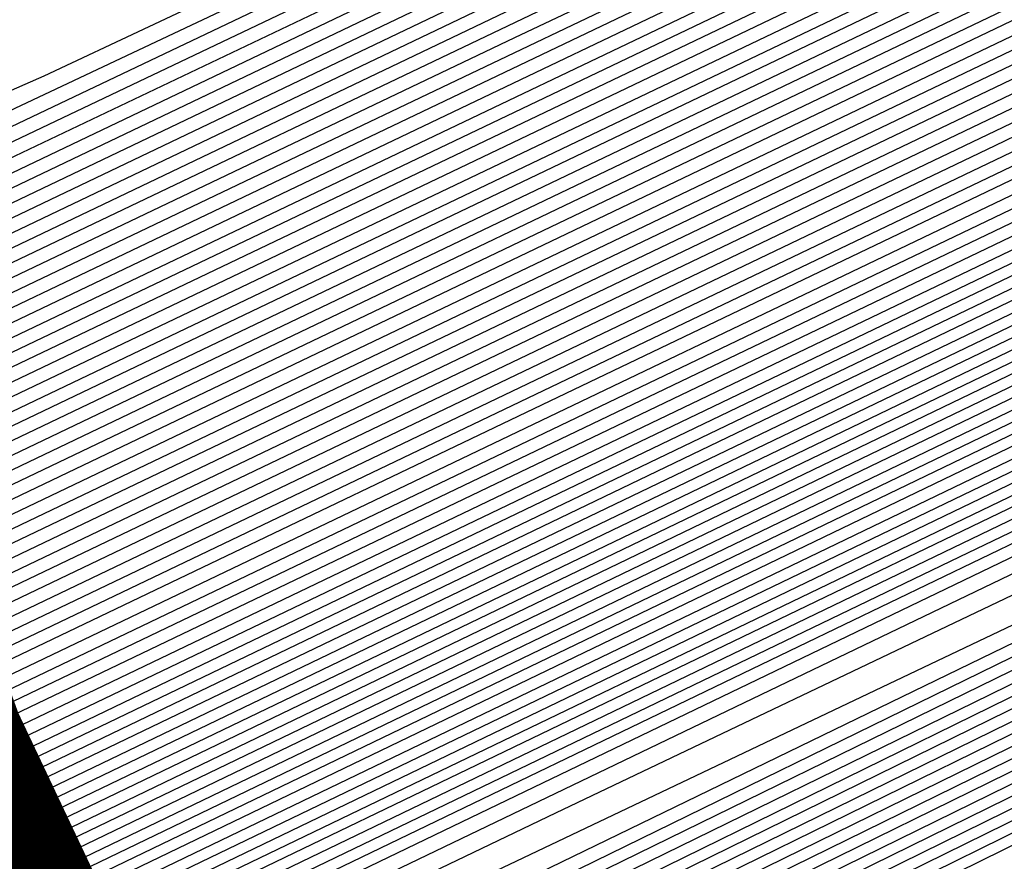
# Model space of a CAD drawing. Extents: x 3249832 to 3255657, y 13789405 to 13793316.
# Tile 323 of 656: x 3254708.03 to 3254709.3, y 13790584.81 to 13790585.9. Entities that reach past the tile are written whole.
import ezdxf

# ---------------------------------------------------------------- set-up
doc = ezdxf.new("R2010")
doc.units = 0
doc.header["$LTSCALE"] = 100
doc.header["$MEASUREMENT"] = 0
for name, color, linetype in [('GRATIO_CON', 10, 'CONTINUOUS'), ('GRATIO_ICON', 7, 'CONTINUOUS'), ('TARGETS_EAST', 7, 'CONTINUOUS')]:
    doc.layers.add(name, color=color, linetype=linetype)

# ---------------------------------------------------------------- blocks, each defined once
blk = doc.blocks.new('Gratio_032316_contours')
at = {"layer": 'GRATIO_CON', "color": 1, "linetype": 'Continuous', "flags": 128}
for points in [[(3254687.7729, 13790574.2901), (3254698.6554, 13790579.6094), (3254707.8993, 13790584.1411), (3254713.0642, 13790586.6762), (3254714.9671, 13790587.6123), (3254715.2393, 13790587.7484), (3254715.24, 13790587.7505), (3254715.241, 13790587.7518), (3254715.2422, 13790587.7521), (3254715.3565, 13790587.8068), (3254716.1504, 13790588.1917), (3254718.3039, 13790589.238), (3254722.156, 13790591.112), (3254726.683, 13790593.3209), (3254730.5206, 13790595.207), (3254732.6458, 13790596.2766), (3254733.4019, 13790596.6927), (3254733.4739, 13790596.7821), (3254733.7351, 13790596.969), (3254735.8135, 13790598.0666), (3254741.5253, 13790600.9852), (3254751.8099, 13790606.1945), (3254764.0967, 13790612.4024), (3254774.9383, 13790617.8759)], [(3254689.131, 13790574.9712), (3254699.4729, 13790580.0262), (3254708.2575, 13790584.3328), (3254713.1658, 13790586.742), (3254714.9742, 13790587.6316), (3254715.2329, 13790587.761), (3254715.2337, 13790587.763), (3254715.2348, 13790587.7643), (3254715.2359, 13790587.7648), (3254715.3289, 13790587.8092), (3254715.9737, 13790588.1218), (3254717.7224, 13790588.9714), (3254720.8504, 13790590.4932), (3254724.5264, 13790592.2869), (3254727.6426, 13790593.8185), (3254729.3684, 13790594.687), (3254729.9824, 13790595.0249), (3254730.0409, 13790595.0975), (3254730.3242, 13790595.2852), (3254732.5104, 13790596.428), (3254738.5016, 13790599.4807), (3254749.2814, 13790604.9363), (3254762.1571, 13790611.44), (3254773.5174, 13790617.1751)], [(3254690.489, 13790575.6522), (3254700.2903, 13790580.443), (3254708.6157, 13790584.5245), (3254713.2674, 13790586.8077), (3254714.9813, 13790587.6509), (3254715.2266, 13790587.7735), (3254715.2275, 13790587.7755), (3254715.2286, 13790587.7768), (3254715.2297, 13790587.7774), (3254715.3013, 13790587.8117), (3254715.7969, 13790588.0519), (3254717.1408, 13790588.7049), (3254719.5447, 13790589.8744), (3254722.3699, 13790591.2529), (3254724.7647, 13790592.4299), (3254726.091, 13790593.0974), (3254726.5629, 13790593.3571), (3254726.6078, 13790593.4129), (3254726.9132, 13790593.6014), (3254729.2072, 13790594.7894), (3254735.4779, 13790597.9763), (3254746.753, 13790603.6781), (3254760.2175, 13790610.4776), (3254772.0965, 13790616.4743)], [(3254691.847, 13790576.3333), (3254701.1077, 13790580.8598), (3254708.9739, 13790584.7162), (3254713.3691, 13790586.8735), (3254714.9885, 13790587.6701), (3254715.2202, 13790587.7861), (3254715.2212, 13790587.788), (3254715.2224, 13790587.7893), (3254715.2235, 13790587.79), (3254715.2737, 13790587.8141), (3254715.6201, 13790587.9821), (3254716.5592, 13790588.4384), (3254718.2391, 13790589.2556), (3254720.2133, 13790590.2189), (3254721.8868, 13790591.0414), (3254722.8136, 13790591.5079), (3254723.1433, 13790591.6893), (3254723.1747, 13790591.7283), (3254723.5023, 13790591.9176), (3254725.9041, 13790593.1509), (3254732.4543, 13790596.4719), (3254744.2245, 13790602.4199), (3254758.2779, 13790609.5152)], [(3254687.5981, 13790574.316), (3254694.5631, 13790577.6954), (3254702.7425, 13790581.6935), (3254709.6903, 13790585.0996), (3254713.5723, 13790587.005), (3254715.0027, 13790587.7087), (3254715.2076, 13790587.8111), (3254715.2155, 13790587.8162), (3254715.2646, 13790587.8408), (3254715.3952, 13790587.9046), (3254715.6275, 13790588.0179), (3254715.8997, 13790588.1512), (3254716.1297, 13790588.2654), (3254716.6303, 13790588.5199), (3254719.2939, 13790589.8681), (3254726.4082, 13790593.462), (3254739.168, 13790599.9031), (3254754.3988, 13790607.5903), (3254767.8337, 13790614.3719), (3254776.2164, 13790618.6078)], [(3254651.0069, 13790556.9616), (3254655.5123, 13790559.1072), (3254661.3217, 13790561.894), (3254668.1197, 13790565.1602), (3254674.8023, 13790568.3631), (3254680.0684, 13790570.8643), (3254683.1747, 13790572.3015), (3254685.6089, 13790573.4148), (3254689.4165, 13790575.2204), (3254695.9211, 13790578.3765), (3254703.5599, 13790582.1103), (3254710.0485, 13790585.2913), (3254713.674, 13790587.0708), (3254715.0098, 13790587.728), (3254715.2012, 13790587.8237), (3254715.5767, 13790588.0145), (3254718.1988, 13790589.3384), (3254725.3135, 13790592.9288), (3254738.0825, 13790599.3724), (3254753.3307, 13790607.0675), (3254766.7985, 13790613.8657), (3254775.2332, 13790618.1281)], [(3254651.9652, 13790557.4392), (3254656.6382, 13790559.6653), (3254662.6638, 13790562.5558), (3254669.7147, 13790565.9438), (3254676.6453, 13790569.2668), (3254682.1055, 13790571.8639), (3254685.3036, 13790573.3493), (3254687.6804, 13790574.4392), (3254691.2349, 13790576.1249), (3254697.2791, 13790579.0576), (3254704.3773, 13790582.5271), (3254710.4067, 13790585.483), (3254713.7756, 13790587.1366), (3254715.0169, 13790587.7472), (3254715.1948, 13790587.8363), (3254715.5637, 13790588.0238), (3254718.1399, 13790589.3246), (3254725.1298, 13790592.8522), (3254737.6771, 13790599.1838), (3254752.6727, 13790606.7516), (3254765.9448, 13790613.4511), (3254774.3039, 13790617.6754)], [(3254652.9236, 13790557.9168), (3254657.7641, 13790560.2233), (3254664.0059, 13790563.2177), (3254671.3097, 13790566.7274), (3254678.4883, 13790570.1706), (3254684.1427, 13790572.8635), (3254687.4325, 13790574.3972), (3254689.7518, 13790575.4635), (3254693.0532, 13790577.0293), (3254698.6371, 13790579.7386), (3254705.1948, 13790582.9439), (3254710.7649, 13790585.6747), (3254713.8772, 13790587.2023), (3254715.024, 13790587.7665), (3254715.1884, 13790587.8489), (3254715.5508, 13790588.0331), (3254718.0809, 13790589.3107), (3254724.9462, 13790592.7755), (3254737.2717, 13790598.9953), (3254752.0148, 13790606.4357), (3254765.0911, 13790613.0365), (3254773.3746, 13790617.2228)], [(3254651.3, 13790557.2133), (3254654.8403, 13790558.872), (3254660.0158, 13790561.3394), (3254666.6901, 13790564.5414), (3254674.4997, 13790568.2945), (3254682.1743, 13790571.9781), (3254688.2171, 13790574.8626), (3254691.6904, 13790576.4929), (3254693.8947, 13790577.5121), (3254696.69, 13790578.8381), (3254701.3532, 13790581.1008), (3254706.8296, 13790583.7776), (3254711.4814, 13790586.0581), (3254714.0805, 13790587.3339), (3254715.0382, 13790587.8051), (3254715.1756, 13790587.8741), (3254715.5248, 13790588.0517), (3254717.9631, 13790589.2831), (3254724.5788, 13790592.6221), (3254736.4608, 13790598.6182), (3254750.699, 13790605.8039), (3254763.3837, 13790612.2073), (3254771.5159, 13790616.3175)], [(3254652.1439, 13790557.6356), (3254655.7986, 13790559.3495), (3254661.1417, 13790561.8975), (3254668.0321, 13790565.2032), (3254676.0946, 13790569.078), (3254684.0173, 13790572.8819), (3254690.2542, 13790575.8622), (3254693.8193, 13790577.5407), (3254695.9661, 13790578.5364), (3254698.5083, 13790579.7426), (3254702.7112, 13790581.7819), (3254707.647, 13790584.1944), (3254711.8396, 13790586.2498), (3254714.1821, 13790587.3996), (3254715.0454, 13790587.8244), (3254715.1692, 13790587.8867), (3254715.5119, 13790588.061), (3254717.9042, 13790589.2693), (3254724.3952, 13790592.5454), (3254736.0554, 13790598.4297), (3254750.0411, 13790605.488), (3254762.53, 13790611.7927), (3254770.5866, 13790615.8649), (3254774.8217, 13790618.021)], [(3254692.2914, 13790576.8618), (3254695.9482, 13790578.5886), (3254698.0375, 13790579.5607), (3254700.3267, 13790580.647), (3254704.0693, 13790582.4629), (3254708.4644, 13790584.6112), (3254712.1978, 13790586.4415), (3254714.2838, 13790587.4654), (3254715.0525, 13790587.8436), (3254715.1628, 13790587.899), (3254715.1638, 13790587.9005), (3254715.1651, 13790587.902), (3254715.1662, 13790587.9033), (3254715.5018, 13790588.0733), (3254717.8471, 13790589.2573), (3254724.2124, 13790592.4695), (3254735.6502, 13790598.2414), (3254749.3832, 13790605.1722), (3254761.6763, 13790611.3781), (3254769.6572, 13790615.4123), (3254773.9041, 13790617.5743)], [(3254687.7034, 13790574.6894), (3254694.3286, 13790577.8614), (3254698.0771, 13790579.6365), (3254700.109, 13790580.5851), (3254702.1451, 13790581.5514), (3254705.4273, 13790583.144), (3254709.2818, 13790585.0281), (3254712.556, 13790586.6332), (3254714.3854, 13790587.5311), (3254715.0596, 13790587.8629), (3254715.1564, 13790587.9115), (3254715.1574, 13790587.913), (3254715.1587, 13790587.9145), (3254715.1597, 13790587.9158), (3254715.4888, 13790588.0826), (3254717.7882, 13790589.2435), (3254724.0287, 13790592.3929), (3254735.2448, 13790598.0529), (3254748.7253, 13790604.8563), (3254760.8226, 13790610.9635), (3254768.7279, 13790614.9597), (3254772.9866, 13790617.1276)], [(3254691.3894, 13790576.4969), (3254698.4029, 13790579.8606), (3254702.3349, 13790581.7322), (3254704.2518, 13790582.6337), (3254705.7818, 13790583.3603), (3254708.1433, 13790584.5061), (3254710.9167, 13790585.8617), (3254713.2724, 13790587.0166), (3254714.5887, 13790587.6627), (3254715.0738, 13790587.9014), (3254715.1436, 13790587.9366), (3254715.1446, 13790587.938), (3254715.1458, 13790587.9395), (3254715.1469, 13790587.941), (3254715.4628, 13790588.1013), (3254717.6703, 13790589.2159), (3254723.6614, 13790592.2395), (3254734.4339, 13790597.6758), (3254747.4094, 13790604.2245), (3254759.1152, 13790610.1344), (3254766.8692, 13790614.0544), (3254771.1515, 13790616.2343)], [(3254684.0695, 13790572.9958), (3254693.2324, 13790577.4007), (3254700.4401, 13790580.8601), (3254704.4638, 13790582.78), (3254706.3233, 13790583.658), (3254707.6001, 13790584.2647), (3254709.5014, 13790585.1872), (3254711.7343, 13790586.2788), (3254713.6314, 13790587.2092), (3254714.6921, 13790587.7304), (3254715.0837, 13790587.9238), (3254715.1405, 13790587.9531), (3254715.4499, 13790588.1105), (3254717.6114, 13790589.2021), (3254723.4777, 13790592.1629), (3254734.0285, 13790597.4873), (3254746.7515, 13790603.9086), (3254758.2615, 13790609.7198), (3254765.9399, 13790613.6018), (3254770.2339, 13790615.7876), (3254772.3576, 13790616.8983)], [(3254685.6645, 13790573.7793), (3254695.0754, 13790578.3044), (3254702.4773, 13790581.8597), (3254706.5928, 13790583.8279), (3254708.3947, 13790584.6823), (3254709.4185, 13790585.1691), (3254710.8594, 13790585.8683), (3254712.5517, 13790586.6956), (3254713.9896, 13790587.4009), (3254714.7937, 13790587.7962), (3254715.0908, 13790587.9432), (3254715.1341, 13790587.9658), (3254715.4369, 13790588.1198), (3254717.5524, 13790589.1883), (3254723.294, 13790592.0862), (3254733.6231, 13790597.2988), (3254746.0936, 13790603.5927), (3254757.4078, 13790609.3052), (3254765.0105, 13790613.1491), (3254769.3164, 13790615.3409), (3254771.4825, 13790616.4728)], [(3254687.2595, 13790574.5629), (3254696.9184, 13790579.2082), (3254704.5144, 13790582.8593), (3254708.7217, 13790584.8757), (3254710.4661, 13790585.7067), (3254711.2369, 13790586.0736), (3254712.2174, 13790586.5494), (3254713.3691, 13790587.1124), (3254714.3478, 13790587.5926), (3254714.8953, 13790587.862), (3254715.0978, 13790587.9625), (3254715.1276, 13790587.9785), (3254715.4239, 13790588.1292), (3254717.4935, 13790589.1745), (3254723.1104, 13790592.0095), (3254733.2176, 13790597.1102), (3254745.4357, 13790603.2768), (3254756.5541, 13790608.8906), (3254764.0812, 13790612.6965), (3254768.3988, 13790614.8943), (3254770.6075, 13790616.0472), (3254771.7108, 13790616.6657)], [(3254690.4495, 13790576.13), (3254700.6044, 13790581.0157), (3254708.5888, 13790584.8585), (3254712.9795, 13790586.9715), (3254714.609, 13790587.7553), (3254714.8736, 13790587.8824), (3254714.9335, 13790587.9115), (3254715.004, 13790587.9462), (3254715.0642, 13790587.9761), (3254715.0986, 13790587.9937), (3254715.112, 13790588.0013), (3254715.1148, 13790588.0038), (3254715.3979, 13790588.1479), (3254717.3756, 13790589.147), (3254722.743, 13790591.8562), (3254732.4068, 13790596.7332), (3254744.1198, 13790602.645), (3254754.8468, 13790608.0614), (3254762.2225, 13790611.7913), (3254766.5637, 13790614.0009), (3254768.8573, 13790615.1961), (3254770.0169, 13790615.8415), (3254770.6619, 13790616.237), (3254771.3382, 13790616.6417)], [(3254691.3246, 13790576.5671), (3254701.2561, 13790581.3455), (3254709.0349, 13790585.09), (3254713.3077, 13790587.1475), (3254714.8826, 13790587.9066), (3254715.1084, 13790588.0164), (3254715.3849, 13790588.1572), (3254717.3167, 13790589.1332), (3254722.5594, 13790591.7795), (3254732.0013, 13790596.5446), (3254743.4619, 13790602.3291), (3254753.9931, 13790607.6468), (3254761.2932, 13790611.3386), (3254765.6461, 13790613.5543), (3254767.9823, 13790614.7706), (3254769.17, 13790615.4294), (3254769.8305, 13790615.8319), (3254770.5233, 13790616.2441), (3254771.6468, 13790616.8582)], [(3254692.0922, 13790576.9523), (3254701.7295, 13790581.5891), (3254709.2424, 13790585.2057), (3254713.3647, 13790587.1907), (3254714.8842, 13790587.9231), (3254715.102, 13790588.0291), (3254715.3719, 13790588.1666), (3254717.2577, 13790589.1194), (3254722.3757, 13790591.7029), (3254731.5959, 13790596.3561), (3254742.804, 13790602.0133), (3254753.1394, 13790607.2322), (3254760.3638, 13790610.886), (3254764.7286, 13790613.1076), (3254767.1072, 13790614.345), (3254768.3231, 13790615.0173), (3254768.9992, 13790615.4268), (3254769.7083, 13790615.8466), (3254770.8588, 13790616.474), (3254772.2008, 13790617.2017)], [(3254683.086, 13790572.6396), (3254692.8597, 13790577.3375), (3254702.2029, 13790581.8327), (3254709.4499, 13790585.3213), (3254713.4218, 13790587.234), (3254714.8858, 13790587.9396), (3254715.0956, 13790588.0417), (3254715.359, 13790588.1759), (3254717.1988, 13790589.1056), (3254722.192, 13790591.6262), (3254731.1905, 13790596.1676), (3254742.1461, 13790601.6974), (3254752.2857, 13790606.8176), (3254759.4345, 13790610.4334), (3254763.811, 13790612.6609), (3254766.2321, 13790613.9195), (3254767.4761, 13790614.6052), (3254768.1678, 13790615.0216), (3254768.8934, 13790615.4491), (3254770.0708, 13790616.0899), (3254771.4446, 13790616.8335)], [(3254685.0376, 13790573.6106), (3254694.3948, 13790578.1075), (3254703.1496, 13790582.3192), (3254709.8648, 13790585.5517), (3254713.5359, 13790587.3196), (3254714.8889, 13790587.9721), (3254715.0828, 13790588.0668), (3254715.333, 13790588.1946), (3254717.0809, 13790589.0781), (3254721.8247, 13790591.4729), (3254730.3796, 13790595.7905), (3254740.8302, 13790601.0656), (3254750.5783, 13790605.9885), (3254757.5758, 13790609.5281), (3254761.9759, 13790611.7676), (3254764.482, 13790613.0684), (3254765.7823, 13790613.781), (3254766.5051, 13790614.2114), (3254767.2635, 13790614.6541), (3254768.4947, 13790615.3216), (3254769.9322, 13790616.0971), (3254771.1334, 13790616.7816)], [(3254686.0134, 13790574.0961), (3254695.1623, 13790578.4926), (3254703.623, 13790582.5627), (3254710.0723, 13790585.6672), (3254713.5929, 13790587.3627), (3254714.8905, 13790587.9885), (3254715.0765, 13790588.0794), (3254715.32, 13790588.2039), (3254717.022, 13790589.0643), (3254721.641, 13790591.3962), (3254729.9742, 13790595.602), (3254740.1723, 13790600.7497), (3254749.7246, 13790605.5739), (3254756.6465, 13790609.0755), (3254761.0584, 13790611.3209), (3254763.6069, 13790612.6429), (3254764.9354, 13790613.3689), (3254765.6738, 13790613.8062), (3254766.4486, 13790614.2565), (3254767.7067, 13790614.9375), (3254769.176, 13790615.729), (3254770.4045, 13790616.4267), (3254771.0551, 13790616.8757), (3254771.2495, 13790617.1191)], [(3254686.9892, 13790574.5817), (3254695.9299, 13790578.8778), (3254704.0964, 13790582.8062), (3254710.2798, 13790585.7827), (3254713.65, 13790587.4058), (3254714.8921, 13790588.0049), (3254715.0701, 13790588.092), (3254715.307, 13790588.2133), (3254716.963, 13790589.0505), (3254721.4573, 13790591.3195), (3254729.5688, 13790595.4135), (3254739.5144, 13790600.4338), (3254748.8709, 13790605.1593)], [(3254687.965, 13790575.0672), (3254696.6974, 13790579.2629), (3254704.5698, 13790583.0496), (3254710.4873, 13790585.8981), (3254713.707, 13790587.4489), (3254714.8937, 13790588.0213), (3254715.0637, 13790588.1046), (3254715.2941, 13790588.2226), (3254716.9041, 13790589.0367), (3254721.2737, 13790591.2429), (3254729.1633, 13790595.2249), (3254738.8565, 13790600.1179), (3254748.0172, 13790604.7447)], [(3254689.9166, 13790576.0383), (3254698.2325, 13790580.0332), (3254705.5166, 13790583.5369), (3254710.9023, 13790586.1303), (3254714.0382, 13790587.647), (3254716.632, 13790588.9334), (3254720.906, 13790591.0888), (3254728.3524, 13790594.8476), (3254737.5406, 13790599.4861), (3254746.3098, 13790603.9155)], [(3254690.8924, 13790576.5238), (3254699.0001, 13790580.4183), (3254705.9899, 13790583.7804), (3254711.1098, 13790586.2458), (3254714.0887, 13790587.6869), (3254716.581, 13790588.9235), (3254720.7224, 13790591.0121), (3254727.947, 13790594.6591), (3254736.8827, 13790599.1702), (3254745.4561, 13790603.5009)], [(3254691.8683, 13790577.0094), (3254699.7676, 13790580.8035), (3254706.4633, 13790584.0239), (3254711.3173, 13790586.3613), (3254714.1392, 13790587.7268), (3254716.5301, 13790588.9136), (3254720.5388, 13790590.9355), (3254727.5416, 13790594.4706), (3254736.2248, 13790598.8543), (3254744.6024, 13790603.0863), (3254751.0704, 13790606.3597)], [(3254684.5147, 13790573.5023), (3254692.8441, 13790577.4949), (3254700.5352, 13790581.1886), (3254706.9367, 13790584.2674), (3254711.5248, 13790586.4768), (3254714.1897, 13790587.7666), (3254716.4792, 13790588.9036), (3254720.3552, 13790590.8588), (3254727.1361, 13790594.2821), (3254735.5669, 13790598.5384), (3254743.7487, 13790602.6718), (3254750.1411, 13790605.9071)], [(3254686.5494, 13790574.5139), (3254694.7957, 13790578.466), (3254702.0703, 13790581.9589), (3254707.8835, 13790584.7544), (3254711.9397, 13790586.7079), (3254714.2907, 13790587.8464), (3254716.3774, 13790588.8837), (3254719.9879, 13790590.7055), (3254726.3253, 13790593.905), (3254734.251, 13790597.9066), (3254742.0413, 13790601.8426), (3254748.2824, 13790605.0018)], [(3254687.5668, 13790575.0197), (3254695.7715, 13790578.9516), (3254702.8378, 13790582.344), (3254708.3569, 13790584.9979), (3254712.1472, 13790586.8234), (3254714.3412, 13790587.8862), (3254716.3265, 13790588.8738), (3254719.8043, 13790590.6289), (3254725.9199, 13790593.7165), (3254733.5931, 13790597.5908), (3254741.1877, 13790601.428), (3254747.3531, 13790604.5492)], [(3254688.5842, 13790575.5255), (3254696.7473, 13790579.4371), (3254703.6054, 13790582.7292), (3254708.8303, 13790585.2414), (3254712.3547, 13790586.9389), (3254714.3917, 13790587.9261), (3254716.2755, 13790588.8639), (3254719.6207, 13790590.5522), (3254725.5145, 13790593.528), (3254732.9352, 13790597.2749), (3254740.334, 13790601.0134), (3254746.4237, 13790604.0966)], [(3254689.6015, 13790576.0313), (3254697.7231, 13790579.9226), (3254704.3729, 13790583.1143), (3254709.3036, 13790585.4849), (3254712.5622, 13790587.0544), (3254714.4422, 13790587.966), (3254716.2246, 13790588.8539), (3254719.4371, 13790590.4756), (3254725.1091, 13790593.3394), (3254732.2773, 13790596.959), (3254739.4803, 13790600.5988), (3254745.4944, 13790603.644)], [(3254691.6363, 13790577.0429), (3254699.6748, 13790580.8937), (3254705.908, 13790583.8846), (3254710.2504, 13790585.9718), (3254712.9771, 13790587.2855), (3254714.5432, 13790588.0457), (3254716.1228, 13790588.834), (3254719.0698, 13790590.3223), (3254724.2982, 13790592.9624), (3254730.9614, 13790596.3272), (3254737.7729, 13790599.7696), (3254743.6357, 13790602.7387), (3254748.2126, 13790605.0675)], [(3254692.6536, 13790577.5487), (3254700.6506, 13790581.3793), (3254706.6756, 13790584.2697), (3254710.7238, 13790586.2153), (3254713.1846, 13790587.401), (3254714.5937, 13790588.0856), (3254716.0719, 13790588.8241), (3254718.8862, 13790590.2456), (3254723.8928, 13790592.7739), (3254730.3035, 13790596.0113), (3254736.9192, 13790599.355), (3254742.7064, 13790602.2861), (3254747.295, 13790604.6208)], [(3254685.2107, 13790574.0117), (3254693.671, 13790578.0546), (3254701.6264, 13790581.8648), (3254707.4431, 13790584.6548), (3254711.1972, 13790586.4588), (3254713.3921, 13790587.5165), (3254714.6442, 13790588.1255), (3254716.0209, 13790588.8142), (3254718.7026, 13790590.169), (3254723.4874, 13790592.5853), (3254729.6456, 13790595.6954), (3254736.0655, 13790598.9404), (3254741.777, 13790601.8334), (3254746.3775, 13790604.1742)], [(3254686.1555, 13790574.4828), (3254694.6884, 13790578.5604), (3254702.6022, 13790582.3504), (3254708.2106, 13790585.04), (3254711.6706, 13790586.7023), (3254713.5996, 13790587.6321), (3254714.6947, 13790588.1653), (3254715.97, 13790588.8042), (3254718.519, 13790590.0923), (3254723.082, 13790592.3968), (3254728.9877, 13790595.3795), (3254735.2118, 13790598.5259), (3254740.8477, 13790601.3808), (3254745.4599, 13790603.7275)], [(3254688.0451, 13790575.4249), (3254696.7231, 13790579.572), (3254704.5538, 13790583.3214), (3254709.7457, 13790585.8102), (3254712.6173, 13790587.189), (3254714.0145, 13790587.8622), (3254714.6772, 13790588.1834), (3254714.921, 13790588.3035), (3254714.9555, 13790588.3228), (3254715.0737, 13790588.3847), (3254715.9023, 13790588.8045), (3254718.1514, 13790589.9405), (3254722.271, 13790592.0202), (3254727.6719, 13790594.7478), (3254733.5044, 13790597.6967), (3254738.989, 13790600.4756), (3254743.6248, 13790602.8341), (3254746.9805, 13790604.5574)], [(3254688.9898, 13790575.8959), (3254697.7405, 13790580.0778), (3254705.5297, 13790583.8072), (3254710.5133, 13790586.1957), (3254713.0907, 13790587.4331), (3254714.222, 13790587.9784), (3254714.7343, 13790588.2272), (3254714.9226, 13790588.3206), (3254714.9492, 13790588.336), (3254715.0608, 13790588.3945), (3254715.8434, 13790588.791), (3254717.9677, 13790589.864), (3254721.8656, 13790591.8317), (3254727.0139, 13790594.4319), (3254732.6507, 13790597.2821), (3254738.0597, 13790600.0229), (3254742.7072, 13790602.3875), (3254746.1055, 13790604.1319)], [(3254689.9346, 13790576.367), (3254698.7579, 13790580.5836), (3254706.5055, 13790584.2927), (3254711.2809, 13790586.5807), (3254713.5641, 13790587.6764), (3254714.4295, 13790588.0938), (3254714.7913, 13790588.2703), (3254714.9242, 13790588.3372), (3254714.9428, 13790588.3489), (3254715.0479, 13790588.4041), (3254715.7845, 13790588.7774), (3254717.7841, 13790589.7874), (3254721.4602, 13790591.6432), (3254726.356, 13790594.116), (3254731.797, 13790596.8675), (3254737.1303, 13790599.5703), (3254741.7897, 13790601.9408), (3254745.2304, 13790603.7063)], [(3254690.8794, 13790576.838), (3254699.7752, 13790581.0894), (3254707.4813, 13790584.7781), (3254712.0484, 13790586.9658), (3254714.0375, 13790587.9198), (3254714.637, 13790588.2092), (3254714.8484, 13790588.3135), (3254714.9258, 13790588.3538), (3254714.9365, 13790588.3618), (3254715.0349, 13790588.4138), (3254715.7256, 13790588.7638), (3254717.6004, 13790589.7108), (3254721.0548, 13790591.4547), (3254725.6981, 13790593.8001), (3254730.9433, 13790596.4529), (3254736.201, 13790599.1177), (3254740.8721, 13790601.4941), (3254744.3553, 13790603.2808), (3254746.3031, 13790604.3029)], [(3254692.4887, 13790577.6457), (3254701.3754, 13790581.893), (3254708.9279, 13790585.5089), (3254713.1479, 13790587.5316), (3254714.7022, 13790588.2788), (3254714.9237, 13790588.3879), (3254715.009, 13790588.4331), (3254715.6077, 13790588.7367), (3254717.2331, 13790589.5577), (3254720.2439, 13790591.0777), (3254724.3823, 13790593.1684), (3254729.2359, 13790595.6237), (3254734.3423, 13790598.2124), (3254739.037, 13790600.6008), (3254742.6052, 13790602.4297), (3254744.6092, 13790603.4787), (3254745.7211, 13790604.0829)], [(3254685.5623, 13790574.3682), (3254692.9579, 13790577.8894), (3254701.6558, 13790582.0461), (3254709.0481, 13790585.5838), (3254713.1792, 13790587.561), (3254714.7014, 13790588.2896), (3254714.9188, 13790588.3948), (3254714.9975, 13790588.4372), (3254715.5498, 13790588.7195), (3254717.0499, 13790589.4795), (3254719.8386, 13790590.8887), (3254723.7244, 13790592.8524), (3254728.3822, 13790595.2091), (3254733.413, 13790597.7598), (3254738.1195, 13790600.1541), (3254741.7301, 13790602.0041), (3254743.7623, 13790603.0666), (3254744.8898, 13790603.6778)], [(3254686.1924, 13790574.6882), (3254693.4274, 13790578.1329), (3254701.9363, 13790582.1993), (3254709.1682, 13790585.6599), (3254713.2098, 13790587.5938), (3254714.6992, 13790588.3063), (3254714.9121, 13790588.4088), (3254714.9844, 13790588.4475), (3254715.4908, 13790588.7062), (3254716.8662, 13790589.403), (3254719.4332, 13790590.7003), (3254723.0664, 13790592.5365), (3254727.5286, 13790594.7946), (3254732.4837, 13790597.3072), (3254737.2019, 13790599.7074), (3254740.855, 13790601.5786), (3254742.9154, 13790602.6545), (3254744.0584, 13790603.2727), (3254745.2603, 13790603.921)], [(3254686.8224, 13790575.0082), (3254693.8968, 13790578.3764), (3254702.2169, 13790582.3524), (3254709.2883, 13790585.736), (3254713.2404, 13790587.6267), (3254714.6969, 13790588.3229), (3254714.9054, 13790588.4228), (3254714.9712, 13790588.4578), (3254715.4318, 13790588.693), (3254716.6825, 13790589.3266), (3254719.0277, 13790590.5118), (3254722.4085, 13790592.2206), (3254726.6749, 13790594.38), (3254731.5543, 13790596.8545), (3254736.2844, 13790599.2608), (3254739.9799, 13790601.153), (3254742.0685, 13790602.2424), (3254743.2271, 13790602.8675), (3254744.4453, 13790603.5235), (3254746.4302, 13790604.5655)], [(3254688.0825, 13790575.6481), (3254694.8356, 13790578.8633), (3254702.778, 13790582.6587), (3254709.5285, 13790585.8883), (3254713.3016, 13790587.6925), (3254714.6925, 13790588.3563), (3254714.8919, 13790588.4508), (3254714.9449, 13790588.4784), (3254715.3138, 13790588.6665), (3254716.3151, 13790589.1737), (3254718.2169, 13790590.1349), (3254721.0927, 13790591.5889), (3254724.9675, 13790593.5508), (3254729.6956, 13790595.9493), (3254734.4493, 13790598.3674), (3254738.2298, 13790600.3019), (3254740.3746, 13790601.4183), (3254741.5643, 13790602.0572), (3254742.8154, 13790602.7285), (3254744.8542, 13790603.7972)], [(3254688.7126, 13790575.9681), (3254695.3051, 13790579.1068), (3254703.0585, 13790582.8118), (3254709.6486, 13790585.9644), (3254713.3321, 13790587.7254), (3254714.6902, 13790588.373), (3254714.8852, 13790588.4648), (3254714.9318, 13790588.4887), (3254715.2548, 13790588.6532), (3254716.1314, 13790589.0973), (3254717.8114, 13790589.9464), (3254720.4348, 13790591.273), (3254724.1138, 13790593.1362), (3254728.7663, 13790595.4966), (3254733.5317, 13790597.9207), (3254737.3547, 13790599.8764), (3254739.5277, 13790601.0062), (3254740.733, 13790601.6521), (3254742.0005, 13790602.331), (3254744.0662, 13790603.4131), (3254746.4898, 13790604.6831)], [(3254689.3426, 13790576.2881), (3254695.7745, 13790579.3503), (3254703.3391, 13790582.965), (3254709.7687, 13790586.0406), (3254713.3627, 13790587.7583), (3254714.688, 13790588.3896), (3254714.8784, 13790588.4788), (3254714.9186, 13790588.4989), (3254715.1958, 13790588.64), (3254715.9477, 13790589.0209), (3254717.406, 13790589.758), (3254719.7768, 13790590.9571), (3254723.2601, 13790592.7216), (3254727.837, 13790595.044), (3254732.6141, 13790597.4741), (3254736.4797, 13790599.4508), (3254738.6808, 13790600.5941), (3254739.9016, 13790601.247), (3254741.1856, 13790601.9335), (3254743.2781, 13790603.029), (3254745.7336, 13790604.3149)], [(3254689.9727, 13790576.6081), (3254696.2439, 13790579.5938), (3254703.6196, 13790583.1181), (3254709.8888, 13790586.1167), (3254713.3933, 13790587.7912), (3254714.6858, 13790588.4063), (3254714.8717, 13790588.4927), (3254714.9055, 13790588.5092), (3254715.1367, 13790588.6267), (3254715.764, 13790588.9444), (3254717.0006, 13790589.5695), (3254719.1189, 13790590.6412), (3254722.4064, 13790592.307), (3254726.9076, 13790594.5914), (3254731.6966, 13790597.0274), (3254735.6046, 13790599.0253), (3254737.8339, 13790600.182), (3254739.0703, 13790600.8418), (3254740.3706, 13790601.5359), (3254742.4901, 13790602.6448), (3254744.9774, 13790603.9467)], [(3254691.2328, 13790577.248), (3254697.1828, 13790580.0808), (3254704.1807, 13790583.4244), (3254710.129, 13790586.269), (3254713.4545, 13790587.8569), (3254714.6813, 13790588.4397), (3254714.8582, 13790588.5207), (3254714.8792, 13790588.5298), (3254715.0187, 13790588.6002), (3254715.3966, 13790588.7916), (3254716.1897, 13790589.1926), (3254717.8031, 13790590.0095), (3254720.699, 13790591.4778), (3254725.0489, 13790593.6861), (3254729.8615, 13790596.1341), (3254733.8544, 13790598.1742), (3254736.14, 13790599.3578), (3254737.4076, 13790600.0316), (3254738.7408, 13790600.7409), (3254740.9141, 13790601.8765), (3254743.4649, 13790603.2103), (3254745.6215, 13790604.3595)], [(3254691.8629, 13790577.568), (3254697.6522, 13790580.3243), (3254704.4611, 13790583.5777), (3254710.2485, 13790586.3458), (3254713.4835, 13790587.8913), (3254714.6768, 13790588.4585), (3254714.8489, 13790588.537), (3254714.8506, 13790588.5348), (3254714.8518, 13790588.5334), (3254714.8527, 13790588.5327), (3254714.8664, 13790588.5395), (3254714.9598, 13790588.5869), (3254715.2129, 13790588.7152), (3254715.7842, 13790589.0041), (3254717.1452, 13790589.6936), (3254719.8453, 13790591.0632), (3254724.1196, 13790593.2335), (3254728.9439, 13790595.6874)], [(3254692.4929, 13790577.888), (3254698.1216, 13790580.5678), (3254704.7416, 13790583.7309), (3254710.3685, 13790586.422), (3254713.514, 13790587.9243), (3254714.6743, 13790588.4754), (3254714.8419, 13790588.5514), (3254714.8437, 13790588.549), (3254714.8451, 13790588.5474), (3254714.846, 13790588.5466), (3254714.8533, 13790588.5497), (3254714.9007, 13790588.5737), (3254715.0292, 13790588.6387), (3254715.3788, 13790588.8157), (3254716.4872, 13790589.3777), (3254718.9916, 13790590.6487), (3254723.1903, 13790592.7809), (3254728.0264, 13790595.2407)], [(3254690.0632, 13790576.7709), (3254693.123, 13790578.2079), (3254698.591, 13790580.8113), (3254705.0221, 13790583.884), (3254710.4885, 13790586.4982), (3254713.5444, 13790587.9574), (3254714.6719, 13790588.4924), (3254714.8349, 13790588.5658), (3254714.9582, 13790588.6248), (3254715.8092, 13790589.0544), (3254718.1159, 13790590.2241), (3254722.2424, 13790592.3192), (3254727.097, 13790594.7881), (3254731.2239, 13790596.8948), (3254733.5977, 13790598.1207), (3254734.9133, 13790598.8161), (3254736.296, 13790599.5483), (3254738.55, 13790600.7241), (3254741.1963, 13790602.1057), (3254743.4348, 13790603.2948), (3254744.6662, 13790603.9913), (3254745.0955, 13790604.2901)], [(3254691.5031, 13790577.4953), (3254694.3831, 13790578.8479), (3254699.5299, 13790581.2982), (3254705.5832, 13790584.1904), (3254710.7286, 13790586.6506), (3254713.6053, 13790588.0234), (3254714.6669, 13790588.5263), (3254714.8207, 13790588.5949), (3254714.8226, 13790588.5922), (3254714.824, 13790588.5906), (3254714.8248, 13790588.5899), (3254714.9363, 13790588.6462), (3254715.7142, 13790589.0415), (3254717.8254, 13790590.114), (3254721.6036, 13790592.0332), (3254726.0488, 13790594.2943), (3254729.8279, 13790596.2235)], [(3254692.223, 13790577.8575), (3254695.0131, 13790579.1679), (3254699.9993, 13790581.5417), (3254705.8637, 13790584.3435), (3254710.8487, 13790586.7268), (3254713.6358, 13790588.0564), (3254714.6644, 13790588.5433), (3254714.8135, 13790588.6094), (3254714.8155, 13790588.6067), (3254714.8167, 13790588.6052), (3254714.8175, 13790588.6047), (3254714.9237, 13790588.6587), (3254715.6658, 13790589.036), (3254717.6798, 13790590.0593), (3254721.2841, 13790591.8904), (3254725.5247, 13790594.0474), (3254729.1299, 13790595.8879)], [(3254691.9397, 13790577.7794), (3254692.9429, 13790578.2197), (3254695.6432, 13790579.4879), (3254700.4687, 13790581.7852), (3254706.1444, 13790584.4965), (3254710.9692, 13790586.8024), (3254713.6674, 13790588.0883), (3254714.6638, 13790588.5586), (3254714.8084, 13790588.6225), (3254714.9107, 13790588.672), (3254715.6173, 13790589.0306), (3254717.5342, 13790590.0047), (3254720.9645, 13790591.7475), (3254725.0006, 13790593.8006), (3254728.4319, 13790595.5522)], [(3254692.538, 13790578.1391), (3254692.693, 13790578.1563), (3254693.6629, 13790578.5819), (3254696.2732, 13790579.8078), (3254700.9381, 13790582.0287), (3254706.4249, 13790584.6497), (3254711.0892, 13790586.8787), (3254713.6977, 13790588.1215), (3254714.661, 13790588.5758), (3254714.801, 13790588.6374), (3254714.8981, 13790588.6844), (3254715.5689, 13790589.0251), (3254717.3886, 13790589.95), (3254720.645, 13790591.6047), (3254724.4765, 13790593.5537), (3254727.7338, 13790595.2166)], [(3254692.4376, 13790578.3629), (3254693.5455, 13790578.8053), (3254693.973, 13790578.9262), (3254694.0553, 13790578.894), (3254694.1997, 13790578.91), (3254695.1028, 13790579.3063), (3254697.5333, 13790580.4478), (3254701.877, 13790582.5157), (3254706.986, 13790584.9561), (3254711.3292, 13790587.0312), (3254713.7583, 13790588.1878), (3254714.6556, 13790588.6103), (3254714.7861, 13790588.6673), (3254714.873, 13790588.7094), (3254715.4721, 13790589.0141), (3254717.0973, 13790589.8407), (3254720.006, 13790591.3189), (3254723.4283, 13790593.06), (3254726.3378, 13790594.5453), (3254728.0364, 13790595.4225)], [(3254691.1475, 13790577.8377), (3254693.1821, 13790578.7265), (3254694.3011, 13790579.1761), (3254694.732, 13790579.3012), (3254694.814, 13790579.2715), (3254694.9531, 13790579.2868), (3254695.8227, 13790579.6685), (3254698.1634, 13790580.7678), (3254702.3464, 13790582.7592), (3254707.2665, 13790585.1092), (3254711.4492, 13790587.1075), (3254713.7886, 13790588.221), (3254714.6529, 13790588.6275), (3254714.7787, 13790588.6822), (3254714.8604, 13790588.7218), (3254715.4237, 13790589.0086), (3254716.9517, 13790589.786), (3254719.6864, 13790591.1761), (3254722.9042, 13790592.8131), (3254725.6398, 13790594.2097), (3254727.242, 13790595.0371)], [(3254691.8705, 13790578.1904), (3254693.9267, 13790579.0902), (3254695.0567, 13790579.5469), (3254695.491, 13790579.6762), (3254695.5727, 13790579.6489), (3254695.7064, 13790579.6637), (3254696.5427, 13790580.0307), (3254698.7935, 13790581.0877), (3254702.8158, 13790583.0027), (3254707.547, 13790585.2624), (3254711.5691, 13790587.1837), (3254713.8189, 13790588.2542), (3254714.6502, 13790588.6447), (3254714.7713, 13790588.6972), (3254714.8479, 13790588.7343), (3254715.3752, 13790589.003), (3254716.8061, 13790589.7314), (3254719.3669, 13790591.0332), (3254722.3801, 13790592.5662), (3254724.9418, 13790593.874), (3254726.4475, 13790594.6516), (3254727.4901, 13790595.1998)], [(3254692.5936, 13790578.5431), (3254694.6713, 13790579.4538), (3254695.8124, 13790579.9177), (3254696.25, 13790580.0512), (3254696.3314, 13790580.0263), (3254696.4597, 13790580.0405), (3254697.2626, 13790580.3929), (3254699.4235, 13790581.4077), (3254703.2852, 13790583.2462), (3254707.8275, 13790585.4156), (3254711.6891, 13790587.26), (3254713.8492, 13790588.2873), (3254714.6475, 13790588.662), (3254714.7639, 13790588.7121), (3254714.8353, 13790588.7468), (3254715.3268, 13790588.9975), (3254716.6604, 13790589.6767), (3254719.0474, 13790590.8904), (3254721.856, 13790592.3194), (3254724.2438, 13790593.5384), (3254725.6531, 13790594.2662), (3254726.6653, 13790594.798), (3254728.1466, 13790595.5731)], [(3254700.6836, 13790582.0477), (3254704.2241, 13790583.7332), (3254708.3885, 13790585.7219), (3254711.9291, 13790587.4125), (3254713.9098, 13790588.3537), (3254714.642, 13790588.6964), (3254714.749, 13790588.742), (3254714.8102, 13790588.7717), (3254715.23, 13790588.9865), (3254716.3692, 13790589.5674), (3254718.4083, 13790590.6046), (3254720.8078, 13790591.8256), (3254722.8477, 13790592.8671), (3254724.0641, 13790593.4953), (3254725.0157, 13790593.9944), (3254726.5167, 13790594.7781), (3254729.0938, 13790596.1143)], [(3254701.3137, 13790582.3677), (3254704.6935, 13790583.9767), (3254708.669, 13790585.8752), (3254712.049, 13790587.489), (3254713.94, 13790588.3874), (3254714.6391, 13790588.7144), (3254714.7414, 13790588.7579), (3254714.7974, 13790588.785), (3254715.1815, 13790588.9815), (3254716.2235, 13790589.513), (3254718.0888, 13790590.4619), (3254720.2837, 13790591.5788), (3254722.1497, 13790592.5315), (3254723.2697, 13790593.1098), (3254724.1909, 13790593.5926), (3254725.7018, 13790594.3806), (3254728.3058, 13790595.7302)], [(3254701.9437, 13790582.6876), (3254705.1629, 13790584.2202), (3254708.9495, 13790586.0285), (3254712.1689, 13790587.5656), (3254713.9701, 13790588.4213), (3254714.6361, 13790588.7328), (3254714.7336, 13790588.7741), (3254714.7846, 13790588.7985), (3254715.1329, 13790588.9767), (3254716.0778, 13790589.4587), (3254717.7692, 13790590.3191), (3254719.7596, 13790591.3319), (3254721.4517, 13790592.1958), (3254722.4752, 13790592.7244), (3254723.3661, 13790593.1908), (3254724.8869, 13790593.9831), (3254727.5178, 13790595.346)], [(3254702.5738, 13790583.0076), (3254705.6323, 13790584.4637), (3254709.2299, 13790586.1817), (3254712.2886, 13790587.6421), (3254713.9998, 13790588.455), (3254714.6326, 13790588.7506), (3254714.7255, 13790588.7888), (3254714.7273, 13790588.7861), (3254714.7281, 13790588.7855), (3254714.7281, 13790588.7864), (3254714.7724, 13790588.8109), (3254715.0843, 13790588.9718), (3254715.9321, 13790589.4043), (3254717.4497, 13790590.1763), (3254719.2354, 13790591.0851), (3254720.7537, 13790591.8602), (3254721.6807, 13790592.3389), (3254722.5413, 13790592.7889), (3254724.0719, 13790593.5856), (3254726.7297, 13790594.9619), (3254729.8532, 13790596.5828)], [(3254703.8339, 13790583.6476), (3254706.5712, 13790584.9507), (3254709.7909, 13790586.4883), (3254712.5282, 13790587.7952), (3254714.0597, 13790588.5228), (3254714.626, 13790588.7873), (3254714.7093, 13790588.8215), (3254714.7111, 13790588.8191), (3254714.7121, 13790588.8186), (3254714.7123, 13790588.8193), (3254714.7466, 13790588.8382), (3254714.9871, 13790588.9622), (3254715.6406, 13790589.2957), (3254716.8106, 13790589.8908), (3254718.1872, 13790590.5913), (3254719.3576, 13790591.1889), (3254720.0918, 13790591.568), (3254720.8917, 13790591.9853), (3254722.442, 13790592.7905), (3254725.1537, 13790594.1936), (3254728.3408, 13790595.8464)], [(3254703.0221, 13790583.2904), (3254704.4639, 13790583.9676), (3254707.0406, 13790585.1942), (3254710.0713, 13790586.6415), (3254712.6481, 13790587.8718), (3254714.0896, 13790588.5567), (3254714.6228, 13790588.8057), (3254714.7012, 13790588.8378), (3254714.703, 13790588.8356), (3254714.7041, 13790588.8351), (3254714.7044, 13790588.8357), (3254714.7337, 13790588.8518), (3254714.9385, 13790588.9574), (3254715.4949, 13790589.2413), (3254716.491, 13790589.748), (3254717.6631, 13790590.3445), (3254718.6596, 13790590.8532), (3254719.2974, 13790591.1825), (3254720.0669, 13790591.5835), (3254721.6271, 13790592.393), (3254724.3657, 13790593.8095), (3254727.5846, 13790595.4782)], [(3254703.7421, 13790583.6526), (3254705.094, 13790584.2875), (3254707.51, 13790585.4377), (3254710.3518, 13790586.7948), (3254712.7679, 13790587.9484), (3254714.1196, 13790588.5905), (3254714.6195, 13790588.824), (3254714.6931, 13790588.8542), (3254714.695, 13790588.8521), (3254714.696, 13790588.8516), (3254714.6965, 13790588.8522), (3254714.7208, 13790588.8655), (3254714.8899, 13790588.9526), (3254715.3492, 13790589.187), (3254716.1715, 13790589.6053), (3254717.139, 13790590.0976), (3254717.9616, 13790590.5176), (3254718.5029, 13790590.7971), (3254719.2421, 13790591.1817), (3254720.8122, 13790591.9955), (3254723.5777, 13790593.4253), (3254726.8284, 13790595.11), (3254729.5854, 13790596.5514)], [(3254703.9931, 13790583.809), (3254704.462, 13790584.0148), (3254705.724, 13790584.6075), (3254707.9794, 13790585.6812), (3254710.6323, 13790586.9481), (3254712.8877, 13790588.025), (3254714.1495, 13790588.6244), (3254714.6163, 13790588.8424), (3254714.685, 13790588.8706), (3254714.6869, 13790588.8687), (3254714.688, 13790588.8682), (3254714.6886, 13790588.8686), (3254714.7079, 13790588.8791), (3254714.8413, 13790588.9479), (3254715.2035, 13790589.1327), (3254715.8519, 13790589.4625), (3254716.6149, 13790589.8508), (3254717.2636, 13790590.1819), (3254717.7084, 13790590.4116), (3254718.4173, 13790590.7799), (3254719.9972, 13790591.598), (3254722.7897, 13790593.0412), (3254726.0722, 13790594.7418), (3254728.8565, 13790596.1965)], [(3254703.606, 13790583.8175), (3254704.8798, 13790584.3675), (3254705.3578, 13790584.5514), (3254705.4355, 13790584.5556), (3254705.4998, 13790584.5627), (3254705.9019, 13790584.7392), (3254706.9842, 13790585.2475), (3254708.9182, 13790586.1682), (3254711.1932, 13790587.2546), (3254713.1273, 13790588.1781)], [(3254701.9933, 13790583.1284), (3254704.3506, 13790584.1812), (3254705.6355, 13790584.7383), (3254706.1168, 13790584.9264), (3254706.1942, 13790584.9331), (3254706.2531, 13790584.9396), (3254706.6218, 13790585.1014), (3254707.6142, 13790585.5674), (3254709.3877, 13790586.4117), (3254711.4737, 13790587.4079), (3254713.2472, 13790588.2547), (3254714.2431, 13790588.7279), (3254714.6363, 13790588.9126), (3254714.7615, 13790588.9709), (3254714.8903, 13790589.0341), (3254715.041, 13790589.1098), (3254715.1689, 13790589.1748), (3254715.3248, 13790589.2552), (3254715.9428, 13790589.5745), (3254717.5524, 13790590.4054), (3254720.4256, 13790591.8887), (3254723.8035, 13790593.6373), (3254726.6698, 13790595.1317), (3254728.2624, 13790595.9821)], [(3254692.1954, 13790578.7312), (3254695.8729, 13790580.3923), (3254699.5123, 13790582.0369), (3254702.7163, 13790583.4811), (3254705.0951, 13790584.5448), (3254706.3911, 13790585.1091), (3254706.8758, 13790585.3014), (3254706.9529, 13790585.3105), (3254707.0065, 13790585.3164), (3254707.3418, 13790585.4636), (3254708.2443, 13790585.8874), (3254709.8571, 13790586.6552), (3254711.7541, 13790587.5612), (3254713.367, 13790588.3312), (3254714.2693, 13790588.7599), (3254714.6032, 13790588.9158), (3254714.6527, 13790588.936), (3254714.7384, 13790588.9781), (3254715.3273, 13790589.2809), (3254716.923, 13790590.1036), (3254719.7767, 13790591.5764), (3254723.1315, 13790593.3125), (3254725.9781, 13790594.796), (3254727.5602, 13790595.6396)], [(3254703.4394, 13790583.8339), (3254705.8397, 13790584.9085), (3254707.1467, 13790585.4799), (3254707.6347, 13790585.6764), (3254707.7115, 13790585.6879), (3254707.7598, 13790585.6933), (3254708.0617, 13790585.8258), (3254708.8743, 13790586.2074), (3254710.3265, 13790586.8987), (3254712.0346, 13790587.7144)]]:
    blk.add_lwpolyline(points, dxfattribs=at)
at = {"layer": 'GRATIO_ICON', "color": 7, "linetype": 'Continuous', "flags": 128}
for points in [[(3254685.7798, 13790573.4116), (3254693.205, 13790577.0144), (3254701.9251, 13790581.2767), (3254709.3321, 13790584.9079), (3254713.4707, 13790586.9393), (3254714.9956, 13790587.6894), (3254715.2139, 13790587.7986), (3254715.2149, 13790587.8005), (3254715.2162, 13790587.8019), (3254715.2173, 13790587.8026), (3254715.2461, 13790587.8166), (3254715.4433, 13790587.9122), (3254715.9777, 13790588.1718), (3254716.9333, 13790588.637), (3254718.0552, 13790589.1862), (3254719.0038, 13790589.6573), (3254719.8847, 13790590.1096), (3254722.5847, 13790591.4891), (3254729.4359, 13790594.9632), (3254741.6976, 13790601.1604), (3254756.3385, 13790608.5526), (3254769.2546, 13790615.0727), (3254777.3138, 13790619.1453)], [(3254650.456, 13790556.7909), (3254653.8819, 13790558.3944), (3254658.8899, 13790560.7814), (3254665.348, 13790563.8795), (3254672.9047, 13790567.5109), (3254680.3313, 13790571.0744), (3254686.1799, 13790573.8631), (3254689.5614, 13790575.445), (3254691.8232, 13790576.4878), (3254694.8716, 13790577.9337), (3254699.9952, 13790580.4197), (3254706.0122, 13790583.3608), (3254711.1231, 13790585.8664), (3254713.9789, 13790587.2681), (3254715.0311, 13790587.7858), (3254715.182, 13790587.8615), (3254715.5378, 13790588.0424), (3254718.022, 13790589.2969), (3254724.7625, 13790592.6988), (3254736.8662, 13790598.8068), (3254751.3569, 13790606.1198), (3254764.2374, 13790612.6219), (3254772.4452, 13790616.7702)], [(3254689.5464, 13790575.5932), (3254696.3658, 13790578.861), (3254700.206, 13790580.6843), (3254702.1804, 13790581.6094), (3254703.9634, 13790582.4559), (3254706.7853, 13790583.8251), (3254710.0993, 13790585.4449), (3254712.9142, 13790586.8249), (3254714.487, 13790587.5969), (3254715.0667, 13790587.8821), (3254715.15, 13790587.924), (3254715.151, 13790587.9255), (3254715.1523, 13790587.927), (3254715.1533, 13790587.9284), (3254715.4758, 13790588.0919), (3254717.7293, 13790589.2297), (3254723.845, 13790592.3162), (3254734.8393, 13790597.8643), (3254748.0673, 13790604.5404), (3254759.9689, 13790610.549), (3254767.7985, 13790614.507), (3254772.069, 13790616.681)], [(3254688.8545, 13790575.3465), (3254698.7614, 13790580.112), (3254706.5516, 13790583.8589), (3254710.8506, 13790585.9236), (3254712.5376, 13790586.731), (3254713.0553, 13790586.9782), (3254713.5756, 13790587.2308), (3254714.1868, 13790587.5298), (3254714.7063, 13790587.7849), (3254714.9972, 13790587.9284), (3254715.1051, 13790587.9822), (3254715.1213, 13790587.9913), (3254715.4109, 13790588.1386), (3254717.4346, 13790589.1608), (3254722.9267, 13790591.9329), (3254732.8122, 13790596.9217), (3254744.7777, 13790602.9609), (3254755.7004, 13790608.476), (3254763.1518, 13790612.2439), (3254767.4812, 13790614.4476), (3254769.7324, 13790615.6217), (3254770.8638, 13790616.2536), (3254771.4933, 13790616.6422)], [(3254684.0618, 13790573.1252), (3254693.6273, 13790577.7228), (3254702.6763, 13790582.0764), (3254709.6574, 13790585.437), (3254713.4789, 13790587.2772), (3254714.8874, 13790587.9561), (3254715.0892, 13790588.0544), (3254715.346, 13790588.1853), (3254717.1399, 13790589.0918), (3254722.0083, 13790591.5495), (3254730.785, 13790595.979), (3254741.4882, 13790601.3815), (3254751.432, 13790606.4031), (3254758.5051, 13790609.9807), (3254762.8935, 13790612.2142), (3254765.357, 13790613.4939), (3254766.6292, 13790614.1931), (3254767.3365, 13790614.6165), (3254768.0785, 13790615.0516), (3254769.2828, 13790615.7057), (3254770.6884, 13790616.4653), (3254771.8624, 13790617.1365)], [(3254688.9408, 13790575.5527), (3254697.465, 13790579.6481), (3254705.0432, 13790583.2935), (3254710.6948, 13790586.0147), (3254713.9877, 13790587.6072), (3254716.6829, 13790588.9434), (3254721.0897, 13790591.1654), (3254728.7578, 13790595.0362), (3254738.1985, 13790599.802), (3254747.1635, 13790604.3301)], [(3254685.532, 13790574.0081), (3254693.8199, 13790577.9805), (3254701.3027, 13790581.5737), (3254707.4101, 13790584.5109), (3254711.7322, 13790586.5924), (3254714.2402, 13790587.8065), (3254716.4283, 13790588.8937), (3254720.1716, 13790590.7822), (3254726.7307, 13790594.0935), (3254734.909, 13790598.2225), (3254742.895, 13790602.2572), (3254749.2118, 13790605.4545)], [(3254690.6189, 13790576.5371), (3254698.699, 13790580.4082), (3254705.1405, 13790583.4994), (3254709.777, 13790585.7284), (3254712.7697, 13790587.17), (3254714.4927, 13790588.0059), (3254716.1737, 13790588.844), (3254719.2534, 13790590.3989), (3254724.7036, 13790593.1509), (3254731.6194, 13790596.6431), (3254738.6266, 13790600.1842), (3254744.5651, 13790603.1913), (3254749.1301, 13790605.5142)], [(3254687.1003, 13790574.9538), (3254695.7057, 13790579.0662), (3254703.578, 13790582.8359), (3254708.9782, 13790585.4251), (3254712.1439, 13790586.9455), (3254713.807, 13790587.7466), (3254714.6201, 13790588.1401), (3254714.9194, 13790588.2867), (3254714.9619, 13790588.3098), (3254715.0867, 13790588.3751), (3254715.9613, 13790588.8181), (3254718.335, 13790590.0171), (3254722.6765, 13790592.2087), (3254728.3298, 13790595.0637), (3254734.3581, 13790598.1113), (3254739.9184, 13790600.9282), (3254744.5424, 13790603.2808), (3254747.8556, 13790604.983)], [(3254691.8242, 13790577.3091), (3254700.7926, 13790581.5952), (3254708.4571, 13790585.2636), (3254712.8159, 13790587.3508), (3254714.5108, 13790588.1631), (3254714.8444, 13790588.3246), (3254714.9055, 13790588.3566), (3254714.9274, 13790588.3704), (3254714.9301, 13790588.3748), (3254715.022, 13790588.4234), (3254715.6667, 13790588.7503), (3254717.4167, 13790589.6343), (3254720.6493, 13790591.2662), (3254725.0402, 13790593.4842), (3254730.0896, 13790596.0383), (3254735.2717, 13790598.665), (3254739.9546, 13790601.0474), (3254743.4802, 13790602.8552), (3254745.4562, 13790603.8908)], [(3254687.4525, 13790575.3281), (3254694.3662, 13790578.6198), (3254702.4974, 13790582.5055), (3254709.4084, 13790585.8122), (3254713.271, 13790587.6596), (3254714.6947, 13790588.3396), (3254714.8986, 13790588.4368), (3254714.9581, 13790588.4681), (3254715.3728, 13790588.6797), (3254716.4988, 13790589.2502), (3254718.6223, 13790590.3233), (3254721.7506, 13790591.9048), (3254725.8212, 13790593.9654), (3254730.625, 13790596.4019), (3254735.3668, 13790598.8141), (3254739.1049, 13790600.7275), (3254741.2215, 13790601.8303), (3254742.3957, 13790602.4624), (3254743.6304, 13790603.126), (3254745.6422, 13790604.1814)], [(3254690.6028, 13790576.928), (3254696.7133, 13790579.8373), (3254703.9002, 13790583.2712), (3254710.0089, 13790586.1928), (3254713.4239, 13790587.8241), (3254714.6835, 13790588.423), (3254714.865, 13790588.5067), (3254714.8923, 13790588.5195), (3254715.0777, 13790588.6135), (3254715.5803, 13790588.868), (3254716.5951, 13790589.381), (3254718.461, 13790590.3253), (3254721.5527, 13790591.8924), (3254725.9783, 13790594.1388), (3254730.779, 13790596.5807), (3254734.7295, 13790598.5997), (3254736.9869, 13790599.7699), (3254738.2389, 13790600.4367), (3254739.5557, 13790601.1384), (3254741.7021, 13790602.2607), (3254744.2212, 13790603.5785), (3254746.3504, 13790604.7145)], [(3254690.7831, 13790577.1331), (3254693.753, 13790578.5279), (3254699.0604, 13790581.0548), (3254705.3027, 13790584.0372), (3254710.6086, 13790586.5744), (3254713.5749, 13790587.9904), (3254714.6694, 13790588.5093), (3254714.8278, 13790588.5804), (3254714.946, 13790588.6367), (3254715.7611, 13790589.0482), (3254717.9705, 13790590.1687), (3254721.923, 13790592.1758), (3254726.573, 13790594.5409), (3254730.5259, 13790596.559)], [(3254691.693, 13790577.9992), (3254692.7899, 13790578.4344), (3254693.2141, 13790578.5511), (3254693.2967, 13790578.5166), (3254693.4464, 13790578.5331), (3254694.3828, 13790578.9441), (3254696.9033, 13790580.1278), (3254701.4076, 13790582.2722), (3254706.7054, 13790584.8029), (3254711.2092, 13790586.9549), (3254713.728, 13790588.1546), (3254714.6583, 13790588.593), (3254714.7935, 13790588.6523), (3254714.8856, 13790588.6969), (3254715.5205, 13790589.0196), (3254717.2429, 13790589.8953), (3254720.3255, 13790591.4618), (3254723.9524, 13790593.3068), (3254727.0358, 13790594.881), (3254728.8309, 13790595.808)], [(3254690.4958, 13790577.6306), (3254693.3166, 13790578.8958), (3254695.4158, 13790579.8174), (3254696.568, 13790580.2885), (3254697.009, 13790580.4262), (3254697.09, 13790580.4038), (3254697.2131, 13790580.4174), (3254697.9825, 13790580.7551), (3254700.0536, 13790581.7277), (3254703.7547, 13790583.4897), (3254708.108, 13790585.5688), (3254711.8091, 13790587.3362), (3254713.8795, 13790588.3205), (3254714.6448, 13790588.6792), (3254714.7565, 13790588.7271), (3254714.8228, 13790588.7592), (3254715.2784, 13790588.992), (3254716.5148, 13790589.6221), (3254718.7279, 13790590.7475), (3254721.3319, 13790592.0725), (3254723.5457, 13790593.2027), (3254724.8586, 13790593.8807), (3254725.8405, 13790594.3962), (3254727.3317, 13790595.1756)], [(3254703.2038, 13790583.3276), (3254706.1018, 13790584.7072), (3254709.5104, 13790586.335), (3254712.4084, 13790587.7187), (3254714.0297, 13790588.4889), (3254714.6293, 13790588.769), (3254714.7174, 13790588.8051), (3254714.7192, 13790588.8026), (3254714.7201, 13790588.8021), (3254714.7202, 13790588.8029), (3254714.7595, 13790588.8246), (3254715.0357, 13790588.967), (3254715.7864, 13790589.35), (3254717.1301, 13790590.0336), (3254718.7113, 13790590.8382), (3254720.0557, 13790591.5245), (3254720.8863, 13790591.9535), (3254721.7165, 13790592.3871), (3254723.257, 13790593.188), (3254725.9417, 13790594.5778), (3254729.097, 13790596.2146)], [(3254704.1242, 13790583.9967), (3254704.5988, 13790584.1763), (3254704.6768, 13790584.1782), (3254704.7465, 13790584.1859), (3254705.182, 13790584.377), (3254706.3541, 13790584.9275), (3254708.4488, 13790585.9247), (3254710.9127, 13790587.1014), (3254713.0075, 13790588.1015)]]:
    blk.add_lwpolyline(points, dxfattribs=at)

msp = doc.modelspace()

# ---------------------------------------------------------------- linework, layer by layer
at = {"layer": 'TARGETS_EAST', "color": 1, "const_width": 2.5}
msp.add_lwpolyline([(3254706.2075, 13790587.8749, 1), (3254723.7075, 13790587.8749, 1)], format="xyb", close=True, dxfattribs=at)
at = {"layer": 'TARGETS_EAST', "color": 1}
msp.add_solid([(3254691.2359, 13790583.821), (3254693.9013, 13790577.7103), (3254710.9006, 13790588.7617)], dxfattribs=at)

# ---------------------------------------------------------------- block references
at = {"layer": 'TARGETS_EAST'}
msp.add_blockref('Gratio_032316_contours', (0, 0), dxfattribs=at)

doc.saveas('drawing.dxf')
